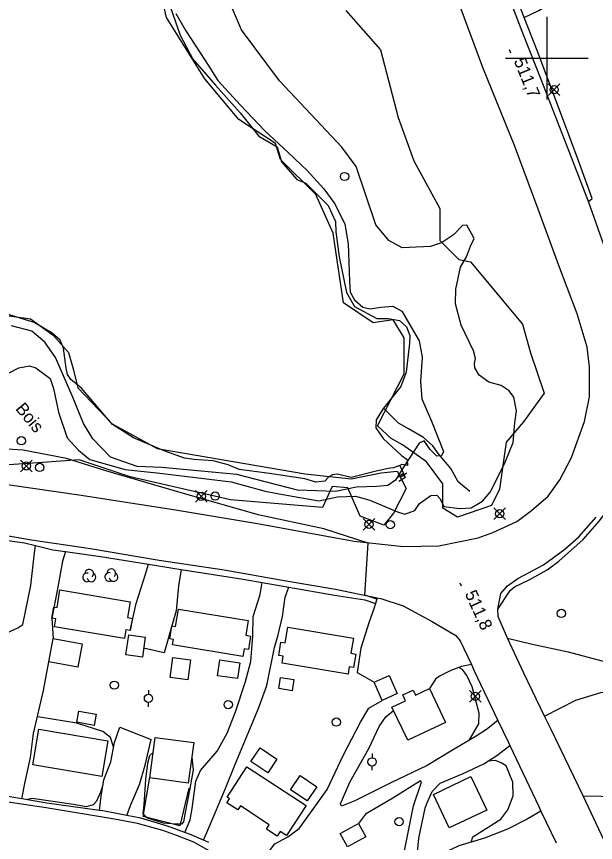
# Model space of a CAD drawing. Extents: x 347312 to 350503, y 6073086 to 6076432.
# Drawn here: x 348771.6 to 348911.8, y 6074810.2 to 6075010.1 of the extents above; entities that cross this region are included whole.
import ezdxf

# ---------------------------------------------------------------- set-up
doc = ezdxf.new("R2010")
doc.units = 0
for name, color, linetype in [('Level 1', 7, 'Continuous'), ('Level 19', 7, 'Continuous'), ('Level 2', 7, 'Continuous'), ('Level 21', 7, 'Continuous'), ('Level 22', 7, 'Continuous'), ('Level 26', 7, 'Continuous'), ('Level 3', 7, 'Continuous'), ('Level 31', 7, 'Continuous'), ('Level 36', 7, 'Continuous'), ('Level 37', 7, 'Continuous'), ('Level 4', 7, 'Continuous'), ('Level 44', 7, 'Continuous'), ('Level 52', 7, 'Continuous'), ('Level 61', 7, 'Continuous')]:
    doc.layers.add(name, color=color, linetype=linetype)

msp = doc.modelspace()

# ---------------------------------------------------------------- linework, layer by layer
at = {"layer": 'Level 1'}
for points in [[(348882.5, 6074926.15), (348882.75, 6074927.35), (348882.26, 6074929.21), (348879.28, 6074935.44), (348877.89, 6074940.57), (348877.93, 6074944.15), (348879.12, 6074949.44), (348879.12, 6074949.44), (348880.5, 6074951.93), (348881.53, 6074954.52), (348882.36, 6074956.34), (348881.84, 6074957.42), (348880.64, 6074959.59), (348879.59, 6074959.49), (348877.41, 6074957.3), (348874.45, 6074955.31), (348871.85, 6074954.45), (348865, 6074954.15), (348861.77, 6074955.86), (348858.57, 6074959.71), (348853.84, 6074973.77), (348850.39, 6074978.47), (348835.26, 6074994.51), (348826.08, 6075006.84), (348821.74, 6075017.15)], [(348769.87, 6074923.88), (348772.21, 6074925.05), (348774.72, 6074925.55), (348776.26, 6074925.12), (348779.78, 6074922.49), (348780.57, 6074920.1), (348781.77, 6074914.33), (348783.87, 6074908.12), (348786.62, 6074905.12), (348789.38, 6074902.92), (348797.89, 6074900.5), (348806.32, 6074899.61), (348823.57, 6074897.5)], [(348823.57, 6074897.5), (348831.81, 6074895.26), (348836.05, 6074894.46), (348844.82, 6074892.88)]]:
    msp.add_lwpolyline(points, dxfattribs=at)
at = {"layer": 'Level 19'}
for points in [[(348761.84, 6074884.32), (348761.55, 6074882.91), (348759.87, 6074877.76), (348756.99, 6074865.76), (348754.2, 6074859.34), (348752.62, 6074852.65), (348753.7, 6074850.95), (348755.61, 6074849.35), (348758.55, 6074850.15), (348762.19, 6074853.21), (348764.04, 6074856.44), (348766.05, 6074858.74), (348769.11, 6074860.86), (348771.93, 6074862.16), (348773.16, 6074862.94), (348775.11, 6074872.38), (348775.97, 6074880.32), (348776.22, 6074882.07)], [(348783.47, 6074880.64), (348782.77, 6074878.32), (348781.52, 6074871.57), (348780.17, 6074864.5), (348780.45, 6074859.55)], [(348799.16, 6074861.51), (348800.59, 6074868.04), (348802.81, 6074875.15), (348803.59, 6074877.56)], [(348811.47, 6074876.29), (348810.78, 6074872.34), (348810.22, 6074866.3), (348809.22, 6074862.65), (348807.32, 6074856.08), (348802.38, 6074857.24)], [(348812.37, 6074812.64), (348813.65, 6074815.69), (348814.15, 6074818.44), (348815.02, 6074825.02), (348816.14, 6074827.65), (348820.2, 6074832.29), (348822.64, 6074836.64), (348824.64, 6074841.84), (348827.06, 6074849.16), (348828.33, 6074854.05), (348828.8, 6074860.18), (348828.86, 6074864.89), (348830.58, 6074870.25), (348831.11, 6074873.13)], [(348816.9, 6074810.75), (348818.13, 6074813.8), (348822.13, 6074823.13), (348824.47, 6074828.93), (348830.23, 6074842.91), (348832.17, 6074848.2), (348834.06, 6074857.41), (348834.94, 6074860.43), (348835.96, 6074864.91), (348836.64, 6074869.61), (348837.49, 6074872.03)], [(348858.92, 6074869.41), (348858.51, 6074868.07), (348858.12, 6074866.77), (348856.95, 6074863.64), (348854.97, 6074857.24), (348854.07, 6074851.35), (348854.82, 6074850.92), (348858.18, 6074849.04)], [(348772.9, 6074820.74), (348773.7, 6074824.86), (348774.98, 6074830.75), (348775.73, 6074836.56), (348778.12, 6074846.96), (348779.42, 6074853.92)], [(348881.72, 6074853.25), (348879.35, 6074852.79), (348876.72, 6074851.87), (348874, 6074850.49), (348873.07, 6074849.71), (348871.59, 6074847.49)], [(348829.1, 6074802.65), (348830.67, 6074804.1), (348831.37, 6074806.26), (348834.17, 6074809.86), (348837.28, 6074811.57), (348840, 6074813.64), (348842.75, 6074817.41), (348846.84, 6074823), (348850.7, 6074831.3), (348854.84, 6074839.37), (348856.89, 6074842.71), (348860.16, 6074844.61)], [(348888.14, 6074839.76), (348885.38, 6074837.56), (348882.86, 6074835.96), (348877.13, 6074832.58), (348871.04, 6074828.82), (348862.2, 6074824.64), (348853.47, 6074820.33), (348850.31, 6074819.04), (348850.02, 6074819.56), (348852.31, 6074824.78), (348856.87, 6074832.97), (348859.41, 6074838.25), (348861.01, 6074840.59), (348862.9, 6074842.13)], [(348791.66, 6074817.95), (348792.07, 6074821.45), (348792.76, 6074825.34), (348794.44, 6074829.71), (348795.32, 6074834.45), (348796.61, 6074838.14), (348804.17, 6074835.12)], [(348798.33, 6074816.74), (348799.23, 6074819.13), (348801.35, 6074824.28), (348802.73, 6074828.96), (348804.17, 6074835.12)], [(348898.55, 6074817.77), (348895.19, 6074815.89), (348890.49, 6074813.45), (348884.86, 6074811.3), (348878.68, 6074809.37), (348877.14, 6074808.66), (348874.43, 6074807.37), (348870.45, 6074805.07), (348868.26, 6074803.66), (348868.98, 6074811.29), (348870.53, 6074818.55), (348870.95, 6074819.68), (348872.2, 6074822.58), (348874.17, 6074824.56), (348879.7, 6074826.89), (348884.69, 6074829.26), (348887.91, 6074831.29), (348891.03, 6074833.69)], [(348844.49, 6074784.66), (348845.91, 6074785.51), (348849.04, 6074788), (348853.77, 6074790.85), (348857.23, 6074792.32), (348860.01, 6074795.2), (348862.99, 6074800.31), (348865.47, 6074807.82), (348867.73, 6074819.12), (348869.65, 6074824.78), (348869.39, 6074825.17), (348862.69, 6074820.97), (348856.1, 6074817.09), (348854.39, 6074814.8)]]:
    msp.add_lwpolyline(points, dxfattribs=at)
at = {"layer": 'Level 2'}
for points in [[(348810.2, 6075010.82), (348812.63, 6075006.61), (348818.13, 6074998.05), (348820.34, 6074994.58), (348825.79, 6074988.65), (348831.72, 6074982.45), (348837.37, 6074977.22), (348841.95, 6074972.82), (348846.01, 6074968.39), (348848.64, 6074964.74), (348851.08, 6074959.88), (348851.86, 6074955.09), (348852.19, 6074946.06), (348852.38, 6074943.43), (348853.43, 6074941.52), (348855.43, 6074939.75), (348857.2, 6074939.37), (348859.76, 6074939.8), (348862.74, 6074940.04), (348864.86, 6074938.76), (348869.04, 6074931.64), (348869.82, 6074927.65), (348869.42, 6074921.74), (348869.69, 6074917.58), (348872.08, 6074912.14), (348874.94, 6074904.85), (348874.48, 6074903.81), (348873.39, 6074903.68), (348871.74, 6074905.35), (348870.27, 6074907.44), (348869.06, 6074906.83), (348865.45, 6074901.27), (348863.34, 6074897.9), (348861.49, 6074896.61), (348858.8, 6074896.34), (348853.88, 6074896.2), (348848.8, 6074895.12), (348839.6, 6074895.5), (348824.94, 6074899.27), (348806.82, 6074900.95), (348800.78, 6074901.19), (348794.34, 6074903.5), (348790.05, 6074907.88), (348787.86, 6074911.63), (348785.13, 6074918.12), (348781.02, 6074927.57), (348778.46, 6074931.28), (348775.31, 6074933.96), (348770.37, 6074935.27)], [(348844.82, 6074892.88), (348849.34, 6074893.89), (348853.69, 6074894.02), (348857.12, 6074893.07), (348863.8, 6074890.2), (348865.61, 6074889.66), (348868.04, 6074890.54), (348869.15, 6074892.21), (348871.86, 6074894.22), (348873.35, 6074894.25), (348874.18, 6074893.34), (348875.08, 6074891.52), (348878.84, 6074891), (348881.63, 6074891.19), (348884.42, 6074892.82), (348886.28, 6074894.96), (348889.72, 6074901.81), (348891.81, 6074907.02), (348892.21, 6074911.73), (348892.61, 6074914.7), (348892, 6074917.98), (348890.86, 6074919.53), (348888.96, 6074920.83), (348885.93, 6074921.65), (348883.64, 6074923.32), (348882.57, 6074925.07), (348882.5, 6074926.15)], [(348858.84, 6074869.13), (348855.89, 6074870.08), (348856.73, 6074882.65), (348846, 6074886.14), (348830.12, 6074889.51), (348810.63, 6074895.11), (348793.24, 6074900.19), (348783.68, 6074903.16), (348773.22, 6074905.13), (348758.94, 6074906.04), (348748.37, 6074906.85)], [(348881.3, 6074835.04), (348883.55, 6074838.91), (348883.56, 6074841.52), (348881.91, 6074847.92), (348880.61, 6074850.65), (348879.57, 6074852.06), (348878.68, 6074852.56)], [(348795.12, 6074833.4), (348794.4, 6074835.66), (348792.47, 6074837.1), (348786.21, 6074839.13), (348777.22, 6074840.55), (348776.66, 6074840.63)], [(348814.01, 6074830.78), (348814.36, 6074827.8), (348813.59, 6074823.27), (348812.46, 6074817.44), (348812.02, 6074815.25), (348811.52, 6074814.67), (348810.16, 6074814.68), (348807.15, 6074814.88), (348803.28, 6074816.12), (348802.26, 6074817.17), (348802.5, 6074819.35), (348802.92, 6074825.49), (348803.43, 6074829.42), (348803.92, 6074831.28), (348804.71, 6074831.99)], [(348881.67, 6074810.3), (348882.05, 6074811.61), (348888.84, 6074815.89), (348890.55, 6074818.1), (348891.87, 6074821.5), (348891.78, 6074824.85), (348890.16, 6074828.76), (348888.95, 6074829.49), (348887.59, 6074830.03), (348885.66, 6074829.87)], [(348774.16, 6074820.54), (348774.26, 6074820.68), (348775.36, 6074820.91), (348785.44, 6074819.49), (348788.53, 6074818.91), (348790.24, 6074819.44), (348791.02, 6074820.26), (348791.99, 6074822.51), (348792.51, 6074823.93)]]:
    msp.add_lwpolyline(points, dxfattribs=at)
at = {"layer": 'Level 21'}
for points in [[(348916.15, 6074948.26), (348910.09, 6074965.3), (348905.36, 6074977.4), (348898.63, 6074994.89), (348894.15, 6075006.07), (348889.16, 6075019.13)], [(348909.08, 6074912.08), (348910.32, 6074918.03), (348910.31, 6074925.29), (348909.72, 6074930.08), (348907.29, 6074938.15), (348903.09, 6074949.16), (348897.88, 6074963.47), (348892.14, 6074978.87), (348884.48, 6074997.74), (348878.97, 6075012.51)], [(348764.32, 6074897.6), (348787.23, 6074894.27), (348810.07, 6074890.73), (348829.95, 6074887.38), (348853.31, 6074883.13), (348865.3, 6074881.86), (348873.86, 6074882.04), (348883.35, 6074883.93), (348886.93, 6074885.27), (348892.68, 6074887.91), (348896.25, 6074890.53), (348900.3, 6074894.03), (348903.11, 6074898.01), (348905.99, 6074903.35), (348909.08, 6074912.08)], [(348914.53, 6074809.33), (348908.74, 6074821.47), (348901.01, 6074837.56), (348899.44, 6074840.82), (348894.44, 6074851.19), (348890.44, 6074859.66), (348888.16, 6074864.92), (348888.1, 6074866.71), (348888.87, 6074870.5), (348890.43, 6074872.35), (348892.93, 6074874.07), (348899.19, 6074877.37), (348904.3, 6074881.22), (348907.73, 6074884.19), (348911.92, 6074888.95)], [(348760.68, 6074885.95), (348775.27, 6074883.49), (348789.51, 6074881.34), (348806.14, 6074878.53), (348821.84, 6074876.18), (348836.9, 6074873.5), (348848.79, 6074871.53), (348858.92, 6074869.41), (348859.83, 6074869.22), (348865.18, 6074867.46), (348872.1, 6074863.81), (348877.95, 6074860.27), (348879, 6074859.01), (348881.72, 6074853.25), (348882.41, 6074851.79), (348888.14, 6074839.76), (348890.69, 6074834.4), (348891.03, 6074833.69), (348898.02, 6074818.89), (348898.55, 6074817.77), (348902.21, 6074810.13)], [(348820.85, 6074806.75), (348814.51, 6074810.33), (348810.59, 6074811.83), (348806.99, 6074813.14), (348800.9, 6074814.8), (348795.34, 6074815.83), (348778.78, 6074818.59), (348761.95, 6074821.11)]]:
    msp.add_lwpolyline(points, dxfattribs=at)
at = {"layer": 'Level 22'}
for points in [[(348910.09, 6074965.3), (348910.94, 6074966.09), (348907.59, 6074975.45), (348903.02, 6074987.55), (348897.65, 6075001.88), (348894.53, 6075009.85), (348892.91, 6075014), (348890.29, 6075021.66)], [(348888.1, 6074866.71), (348891.11, 6074871.18), (348892.14, 6074872.12), (348895.67, 6074873.8), (348900.08, 6074876.22), (348902.89, 6074878.29), (348908.74, 6074883.53), (348912.75, 6074888.06), (348916.05, 6074892.53), (348917.29, 6074894.8), (348918.45, 6074896.92), (348920.12, 6074900.63), (348922.33, 6074907.77), (348923.41, 6074913.28), (348924.2, 6074919.22), (348924.19, 6074925.57), (348923.58, 6074929.57), (348922.12, 6074935.85), (348918.49, 6074946.72), (348916.92, 6074946.17)], [(348734.86, 6074888.16), (348735.7, 6074888), (348737.98, 6074887.79), (348750.17, 6074886.5), (348758.09, 6074884.84), (348761.84, 6074884.32), (348773.53, 6074882.72), (348776.22, 6074882.07), (348780.38, 6074881.07), (348783.47, 6074880.64), (348791.97, 6074879.45), (348803.59, 6074877.56), (348809.46, 6074876.61), (348811.47, 6074876.29), (348826.5, 6074873.92), (348831.11, 6074873.13), (348837.49, 6074872.03), (348848.56, 6074870.05), (348855.89, 6074868.9), (348858.51, 6074868.07)], [(348890.44, 6074859.66), (348896.09, 6074858.3), (348905.17, 6074856.33), (348922.68, 6074851.7), (348939, 6074848.51), (348952.63, 6074847.79), (348965.05, 6074846.51), (348982.63, 6074844.7), (348994.37, 6074843.16), (349003.61, 6074843.32), (349008.7, 6074844.01), (349021.04, 6074845.66), (349029.27, 6074848.49)], [(348899.44, 6074840.82), (348907.02, 6074844.62), (348913.03, 6074846.48), (348922.62, 6074847.7), (348939, 6074848.51)], [(348908.74, 6074821.47), (348921.92, 6074821.29), (348929.97, 6074821.82), (348938.38, 6074822.81), (348949.89, 6074823.36), (348961.54, 6074825.55), (348970.82, 6074826.05), (348976.55, 6074824.63), (348986.72, 6074822.06), (348996.49, 6074821.61), (349003.63, 6074824.12), (349008.14, 6074826.86), (349011.57, 6074830.36), (349015.81, 6074837.41), (349017.53, 6074840.26), (349021.04, 6074845.66)], [(348818.16, 6074810.18), (348816.9, 6074810.75), (348813.9, 6074812.09), (348812.37, 6074812.64), (348808.18, 6074814.13), (348801.7, 6074816.07), (348798.33, 6074816.74), (348792.48, 6074817.84), (348791.66, 6074817.95), (348778.91, 6074819.75), (348772.9, 6074820.74), (348765.44, 6074821.98)]]:
    msp.add_lwpolyline(points, dxfattribs=at)
at = {"layer": 'Level 26'}
for p, q in [((348865.23, 6074899.39), (348863.62, 6074898.36)), ((348865.76, 6074898.57), (348864.13, 6074897.55)), ((348865.76, 6074898.57), (348865.23, 6074899.39))]:
    msp.add_line(p, q, dxfattribs=at)
at = {"layer": 'Level 3'}
for p, q in [((348890.88, 6075002.08), (348891.18, 6075001.34)), ((348878.89, 6074873.06), (348879.22, 6074872.33))]:
    msp.add_line(p, q, dxfattribs=at)
at = {"layer": 'Level 31'}
for points in [[(348782.12, 6074871.33), (348799.14, 6074868.49), (348798.5, 6074864.63), (348799.65, 6074864.44), (348799.16, 6074861.51), (348798.09, 6074861.69), (348797.74, 6074859.6), (348780.77, 6074862.43), (348781.09, 6074864.35), (348780.17, 6074864.5), (348780.62, 6074867.2), (348781.41, 6074867.07), (348782.12, 6074871.33)], [(348810.81, 6074866.69), (348827.71, 6074863.91), (348827.12, 6074860.35), (348828.28, 6074860.15), (348827.74, 6074856.88), (348826.71, 6074857.05), (348826.41, 6074855.23), (348809.39, 6074858.04), (348809.61, 6074859.35), (348808.7, 6074859.5), (348809.22, 6074862.65), (348810.12, 6074862.5), (348810.81, 6074866.69)], [(348837.3, 6074862.31), (348853.17, 6074859.65), (348852.56, 6074856), (348853.76, 6074855.8), (348853.22, 6074852.56), (348852.15, 6074852.74), (348851.85, 6074850.94), (348835.88, 6074853.61), (348836.16, 6074855.28), (348835.1, 6074855.46), (348835.63, 6074858.67), (348836.67, 6074858.5), (348837.3, 6074862.31)], [(348786.48, 6074852.63), (348779.42, 6074853.92), (348780.45, 6074859.55), (348787.5, 6074858.26), (348786.48, 6074852.63)], [(348802.76, 6074859.9), (348802.07, 6074855.04), (348798.09, 6074855.61), (348798.78, 6074860.46), (348802.76, 6074859.9)], [(348808.84, 6074850.14), (348809.48, 6074854.96), (348813.73, 6074854.39), (348813.08, 6074849.57), (348808.84, 6074850.14)], [(348820.84, 6074854.4), (348825.64, 6074853.72), (348825.1, 6074849.89), (348820.3, 6074850.56), (348820.84, 6074854.4)], [(348835.52, 6074850.16), (348838.77, 6074849.62), (348838.32, 6074846.9), (348835.07, 6074847.44), (348835.52, 6074850.16)], [(348861.81, 6074850.66), (348863.79, 6074846.23), (348860.16, 6074844.61), (348858.18, 6074849.04), (348861.81, 6074850.66)], [(348868.2, 6074845.89), (348871.59, 6074847.49), (348875.48, 6074839.24), (348866.36, 6074834.94), (348862.5, 6074842.95), (348865.78, 6074844.53), (348865.12, 6074845.92), (348867.61, 6074847.11), (348868.2, 6074845.89)], [(348786.71, 6074842), (348790.89, 6074841.26), (348790.41, 6074838.56), (348786.23, 6074839.3), (348786.71, 6074842)], [(348776.98, 6074837.62), (348793.69, 6074834.8), (348792.23, 6074826.19), (348775.52, 6074829.02), (348776.98, 6074837.62)], [(348805.2, 6074835.63), (348814.5, 6074834.38), (348813.17, 6074824.59), (348803.88, 6074825.85), (348805.2, 6074835.63)], [(348830.57, 6074833.1), (348834.62, 6074830.34), (348832.41, 6074827.09), (348828.36, 6074829.84), (348830.57, 6074833.1)], [(348835.46, 6074812.85), (348834.74, 6074811.74), (348832.09, 6074813.47), (348832.77, 6074814.52), (348825.8, 6074819.06), (348825.17, 6074818.09), (348822.52, 6074819.81), (348823.17, 6074820.81), (348822.62, 6074821.17), (348827.39, 6074828.5), (348841.72, 6074819.18), (348836.96, 6074811.87), (348835.46, 6074812.85)], [(348840.26, 6074826.42), (348844.27, 6074823.71), (348841.94, 6074820.26), (348837.93, 6074822.97), (348840.26, 6074826.42)], [(348881.57, 6074826.16), (348885.42, 6074818.07), (348876.35, 6074813.76), (348872.51, 6074821.85), (348881.57, 6074826.16)], [(348849.96, 6074812.43), (348854.39, 6074814.8), (348856.13, 6074811.55), (348851.7, 6074809.18), (348849.96, 6074812.43)]]:
    msp.add_lwpolyline(points, dxfattribs=at)
at = {"layer": 'Level 36'}
for p, q in [((348900.34, 6074990.99), (348903.16, 6074993.81)), ((348900.34, 6074993.81), (348903.16, 6074990.99)), ((348772.57, 6074899.91), (348775.39, 6074902.73)), ((348772.57, 6074902.73), (348775.39, 6074899.91)), ((348814.92, 6074892.55), (348817.74, 6074895.37)), ((348814.92, 6074895.37), (348817.74, 6074892.55)), ((348887.18, 6074888.37), (348890, 6074891.19)), ((348887.18, 6074891.19), (348890, 6074888.37)), ((348855.52, 6074885.78), (348858.34, 6074888.6)), ((348855.52, 6074888.6), (348858.34, 6074885.78)), ((348803.55, 6074847.08), (348803.55, 6074846.08)), ((348881.27, 6074844.16), (348884.09, 6074846.98)), ((348881.27, 6074846.98), (348884.09, 6074844.16)), ((348803.55, 6074843.08), (348803.55, 6074844.08)), ((348857.69, 6074831.71), (348857.69, 6074830.71)), ((348857.69, 6074827.71), (348857.69, 6074828.71))]:
    msp.add_line(p, q, dxfattribs=at)
for centre in [(348901.75, 6074992.4), (348851.02, 6074971.38), (348772.77, 6074907.43), (348773.98, 6074901.32), (348777.22, 6074900.98), (348816.33, 6074893.96), (348819.7, 6074894.04), (348888.59, 6074889.78), (348856.93, 6074887.19), (348862.1, 6074887.11), (348903.48, 6074865.65), (348795.27, 6074848.28), (348803.55, 6074845.09), (348882.68, 6074845.57), (348822.86, 6074843.58), (348849.03, 6074839.35), (348857.69, 6074829.72), (348864.21, 6074815.24)]:
    msp.add_circle(centre, 1, dxfattribs=at)
at = {"layer": 'Level 37'}
msp.add_lwpolyline([(348813.29, 6074823.36), (348811.18, 6074814.26), (348802.23, 6074816.54), (348803.91, 6074826.06)], dxfattribs=at)
at = {"layer": 'Level 4'}
for points in [[(348808.35, 6075013.9), (348811.23, 6075005.62), (348814.33, 6074999.79), (348819.74, 6074993.45), (348825.75, 6074986.77), (348830.28, 6074981.13), (348834.67, 6074978.57), (348835.79, 6074974.95), (348839.45, 6074970.63), (348841.68, 6074969.76), (348847.02, 6074964.34), (348848.82, 6074960.53), (348848.91, 6074957.96), (348849.68, 6074951.93), (348851.49, 6074943.29), (348853.42, 6074939.96), (348858.86, 6074937.05), (348861.6, 6074937.03), (348864.28, 6074936.53), (348866.05, 6074935.04), (348866.81, 6074932.94), (348866.72, 6074931.05), (348865.95, 6074924.05), (348864.67, 6074920.58), (348860.46, 6074915.35), (348858.67, 6074912.51), (348858.61, 6074910.57), (348860.4, 6074907.96), (348864.78, 6074903.86), (348866.18, 6074902.9), (348866.26, 6074901.45), (348864.87, 6074901.66), (348864.39, 6074901.48), (348862.9, 6074900.92), (348861.59, 6074900.68), (348858.34, 6074900.03), (348852.65, 6074898.51), (348849.33, 6074899.32), (348848.11, 6074899.15), (348847.25, 6074898.73), (348846.24, 6074897.67), (348844.1, 6074897.42), (348841.4, 6074898.22), (348832.83, 6074899.53)], [(348832.83, 6074899.53), (348825.54, 6074900.47), (348822.87, 6074901.59), (348819.2, 6074902.56), (348814.51, 6074902.93), (348812.3, 6074903.22), (348807.37, 6074904.97), (348799.92, 6074908.12), (348794.84, 6074911.33), (348789.58, 6074917.49), (348787.38, 6074920.14), (348784.72, 6074922.25), (348783.92, 6074923.49), (348783.61, 6074924.96), (348783.02, 6074929.86), (348782.21, 6074931.75), (348780.21, 6074933.43), (348775.86, 6074936.03), (348769.14, 6074938.12)], [(348881.37, 6074895.12), (348878.52, 6074897.46), (348876.71, 6074900.73), (348873.77, 6074904.28), (348872.41, 6074906.19), (348870.16, 6074908.26), (348866.46, 6074910.35), (348864.06, 6074911.69), (348860.46, 6074915.35)], [(348864.39, 6074901.48), (348865.51, 6074899)], [(348866.1, 6074899.56), (348864.65, 6074898.66)]]:
    msp.add_lwpolyline(points, dxfattribs=at)
at = {"layer": 'Level 44'}
for points in [[(348886.59, 6074891.78), (348878.39, 6074888.94), (348874.79, 6074891.09), (348874.84, 6074897.03), (348870.87, 6074902.36), (348865.04, 6074906.47), (348862.28, 6074907.97), (348859.01, 6074911.01), (348865.47, 6074923.62), (348865.45, 6074932.38), (348862.79, 6074936.68), (348857.92, 6074935.99), (348850.75, 6074940.8), (348848.26, 6074957.64), (348844.08, 6074967.04), (348835.52, 6074975.53), (348834.3, 6074979.36), (348825.41, 6074985.16), (348817.22, 6074995.02), (348807.93, 6075009.85), (348804.86, 6075023.18)], [(348851.36, 6075011.55), (348859.73, 6075002.02), (348863.99, 6074985.62), (348867.82, 6074975.2), (348874.1, 6074963.64), (348874.05, 6074955.9), (348878.66, 6074951.26), (348881.5, 6074950.74), (348894.07, 6074935.61), (348895.99, 6074928.75), (348899.3, 6074918.95), (348894.36, 6074912), (348890.11, 6074907.12), (348888.56, 6074895.72), (348886.59, 6074891.78)], [(348763.41, 6074938.52), (348775.01, 6074936.92), (348780.52, 6074933.01), (348784.18, 6074928.78), (348785.31, 6074924.87), (348786.45, 6074920.22), (348794.74, 6074911.5), (348805.69, 6074905.58), (348824.02, 6074902.43), (348841.46, 6074899.45), (348852.61, 6074898.22), (348859.86, 6074899.68), (348863.79, 6074900.05), (348865.89, 6074895.88), (348862.85, 6074889.89), (348860.54, 6074887.02)], [(348860.54, 6074887.02), (348854.78, 6074889.19), (348851.79, 6074896.01), (348848.01, 6074896.35), (348845.69, 6074891.32), (348823.38, 6074893.15), (348799.14, 6074898.72), (348786.75, 6074902.82), (348777.86, 6074902.2), (348764.97, 6074901.28)]]:
    msp.add_lwpolyline(points, dxfattribs=at)
for centre, start, end in [((348789.21, 6074875.27), 314.0633, 179.7519), ((348794.05, 6074874.47), 76.8848, 299.5691), ((348794.57, 6074875.37), 314.0633, 179.7519), ((348788.69, 6074874.37), 76.8848, 299.5691), ((348789.74, 6074874.37), 192.2171, 59.6742), ((348795.1, 6074874.47), 192.2171, 59.6742)]:
    msp.add_arc(centre, 1.05, start, end, dxfattribs=at)
at = {"layer": 'Level 52'}
msp.add_lwpolyline([(348894.53, 6075009.85), (348898.03, 6075011.58), (348902.39, 6075014.27), (348909.8, 6075018.3), (348916.7, 6075021.67), (348932.32, 6075032.08), (348946.38, 6075041.05), (348961.17, 6075050.77), (348963.87, 6075053.36), (348976.39, 6075078.21), (348974.54, 6075081.87), (348962.09, 6075103.93), (348948, 6075125.23), (348945.17, 6075128.84)], dxfattribs=at)
at = {"layer": 'Level 61'}
for p, q in [((348900, 6075010), (348900, 6074990)), ((348890, 6075000), (348910, 6075000))]:
    msp.add_line(p, q, dxfattribs=at)

# ---------------------------------------------------------------- texts
at = {"layer": 'Level 3'}
for s, rotation, p in [('511,7', 291.9972, (348891.93, 6074999.39)), ('511,8', 294.5899, (348880.06, 6074870.43))]:
    msp.add_text(s, height=3, rotation=rotation, dxfattribs=at).set_placement(p)
at = {"layer": 'Level 44'}
msp.add_text('Bois', height=3, rotation=309.568, dxfattribs=at).set_placement((348771.2, 6074915.12))

doc.saveas('drawing.dxf')
